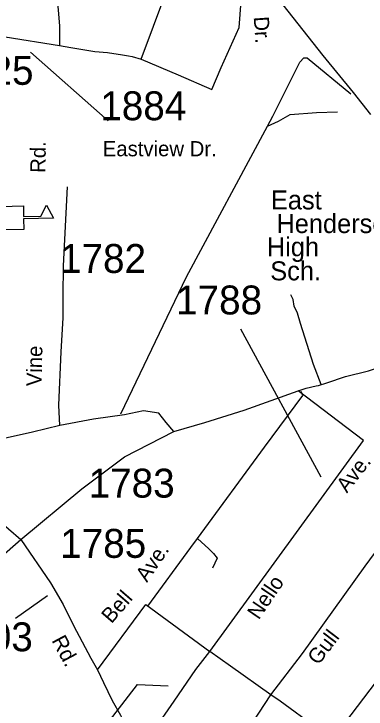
# Model space of a CAD drawing. Extents: x 884530 to 1028605, y 526725 to 653634.
# Drawn here: x 978402 to 979924, y 578776 to 581781 of the extents above; entities that cross this region are included whole.
import ezdxf

# ---------------------------------------------------------------- set-up
doc = ezdxf.new("R2010")
doc.units = 0
for name, color, linetype in [('Exist Cultural Educational Facility Elementary CELL', 7, 'Continuous'), ('Exist Cultural Educational Facility High Label', 7, 'Continuous'), ('Exist Road Non-System Type 51', 7, 'Continuous'), ('Exist Road Non-System Type 51 Label', 7, 'Continuous'), ('Exist Road Secondary Type 41 Attributed', 7, 'Continuous'), ('Exist Road Secondary Type 51 Attributed', 7, 'Continuous'), ('Exist Road Secondary Type 51 Label', 7, 'Continuous'), ('Exist Road Secondary Type 51 Number Label', 7, 'Continuous'), ('Exist Utilities Electrical Transmission Line', 7, 'Continuous')]:
    doc.layers.add(name, color=color, linetype=linetype)

msp = doc.modelspace()

# ---------------------------------------------------------------- linework, layer by layer
at = {"layer": 'Exist Cultural Educational Facility Elementary CELL'}
msp.add_lwpolyline([(978345.2, 580948.9), (978443.1, 580951), (978444.1, 580905), (978519.1, 580906.6), (978542.4, 580954.2), (978572.8, 580898.2), (978444.3, 580895.4), (978445.3, 580849.4), (978347.4, 580847.3)], close=True, dxfattribs=at)
at = {"layer": 'Exist Road Non-System Type 51'}
msp.add_line((979650.3, 580131.8), (979643.6, 580148.7), dxfattribs=at)
for points in [[(979498.7, 581296.1), (979521.7, 581338.1), (979637.9, 581572.2), (979655.4, 581591.5), (979669.5, 581591.5), (979857.8, 581434.9)], [(979498.7, 581296.1), (979546.2, 581317.4), (979596.5, 581346.1), (979709.6, 581355.1), (979801.2, 581356.9)], [(978865, 580051.5), (979148.7, 580645), (979498.7, 581296.1)], [(979730.9, 580178.4), (979697.6, 580264.9), (979641.4, 580442.6), (979627.3, 580486.6), (979613.2, 580518.2), (979609.7, 580546.4), (979599.1, 580565.8)], [(979195.5, 579512.6), (979485.5, 579907.5), (979650.3, 580131.8)], [(978981.4, 579221.2), (979166.9, 579473.7), (979195.5, 579512.6)], [(979195.5, 579512.6), (979244.2, 579468.4), (979264.4, 579448.2), (979280.5, 579427.9), (979260.8, 579385.3)]]:
    msp.add_lwpolyline(points, dxfattribs=at)
at = {"layer": 'Exist Road Secondary Type 41 Attributed'}
msp.add_lwpolyline([(978599.4, 581644.1), (978648.8, 581635.5), (978752.2, 581618), (978807.1, 581613.5), (978872.1, 581604), (978897.7, 581599.7), (978914, 581597.2), (978951.6, 581585.2)], dxfattribs=at)
at = {"layer": 'Exist Road Secondary Type 51 Attributed'}
for points in [[(979257.8, 581453.8), (979298.7, 581549.3), (979376, 581722.2), (979385.1, 581835.9), (979376, 581936), (979389.6, 582045.2), (979403.3, 582131.6), (979271.4, 582231.7), (979194.1, 582272.6), (979080.5, 582304.5), (978948.6, 582331.8), (978916.8, 582377.3), (978903.2, 582500.1), (978875.9, 582686.6)], [(978522.1, 582651.4), (978536.4, 582440.3), (978575.7, 582001.6), (978598.9, 581729.7), (978599.4, 581644.1)], [(978951.6, 581585.2), (979111.7, 582014.2)], [(978127.5, 581719.2), (978599.4, 581644.1)], [(978951.6, 581585.2), (979112.3, 581517.4), (979257.8, 581453.8)], [(978600.6, 580001.1), (978596.1, 580090.1), (978605.9, 580320), (978614.9, 580467.3), (978614.4, 580562.1), (978616.1, 580692.1), (978634.5, 581033)], [(979631.2, 580151.9), (979665.6, 580162.6), (979708.1, 580173.2), (979718.1, 580174.8), (979754.5, 580185.7), (979835.5, 580212.8), (979934.5, 580238.5), (980043.3, 580273.4), (980129.3, 580301.8), (980153, 580310.9)], [(979092.7, 579976.3), (979227.3, 580015.3), (979397.2, 580068.4), (979631.2, 580151.9)], [(979249.3, 579024.8), (979913.7, 579936.6), (979631.2, 580151.9)], [(979092.7, 579976.3), (979060.9, 580015.3), (979029, 580054.3), (978961.7, 580064.9), (978880.3, 580047.2), (978745.7, 580029.5), (978600.6, 580001.1)], [(978600.6, 580001.1), (978482.6, 579973), (978126, 579892.9), (978090.5, 579886.1)], [(978432.6, 579508.5), (978696.2, 579728.3), (978880.3, 579866.5), (979092.7, 579976.3)], [(978090.5, 579886.1), (978099, 579843.8), (978109.5, 579821.8), (978145.9, 579787.3), (978176.6, 579753.3), (978272.5, 579661.5), (978324.5, 579601.6), (978432.6, 579508.5)], [(979512.7, 578837), (979648.9, 579016.6), (979920, 579393.2), (980105.8, 579646.4), (980157.7, 579717.2), (980211.2, 579767.5)], [(979780.6, 578644.1), (979812, 578689.7), (979860.5, 578751.4), (979942.3, 578858.8), (979986.5, 578917.8), (980022.7, 578963.5), (980109.2, 579054.7), (980121.6, 579088.7), (980156.2, 579140.6), (980206.5, 579201.9), (980263.1, 579290), (980280.4, 579323), (980265, 579435.4), (980255.4, 579509.8), (980241, 579610.2), (980211.2, 579767.5)], [(977670.8, 578926), (977897.3, 579073.9), (978149.5, 579262.9), (978432.6, 579508.5)], [(978432.6, 579508.5), (978559.9, 579322.2), (978614.6, 579228.3), (978659.5, 579136.8), (978734.7, 578996), (978764.2, 578945)], [(978764.2, 578945), (978972.2, 579227.8), (979249.3, 579024.8)], [(978942.2, 578592.5), (979006.6, 578682.7), (979095, 578809.8), (979189.1, 578946.4), (979249.3, 579024.8)], [(979512.7, 578837), (979337.8, 578961.1), (979249.3, 579024.8)], [(978764.2, 578945), (978789, 578890.1), (978826.5, 578812.7), (978862.2, 578749.4), (978897.8, 578680.2), (978914.6, 578641.5), (978942.2, 578592.5)], [(979160.5, 578343.9), (979223.7, 578428.3), (979291.5, 578529.2), (979348.2, 578601.8), (979436.4, 578720.9), (979512.7, 578837)], [(979780.6, 578644.1), (979710.5, 578695.3), (979553.7, 578809.6), (979512.7, 578837)]]:
    msp.add_lwpolyline(points, dxfattribs=at)
at = {"layer": 'Exist Road Secondary Type 51 Label'}
for points in [[(978809.6, 581318.8), (978474.5, 581615.1)], [(979381.5, 580420), (979728.7, 579779.5)], [(978409.5, 579168.9), (978548, 579267)], [(978712.7, 578592.6), (978936.4, 578881.9), (979069.6, 578876.8)]]:
    msp.add_lwpolyline(points, dxfattribs=at)
at = {"layer": 'Exist Utilities Electrical Transmission Line'}
msp.add_lwpolyline([(976233.2, 585014.8), (976491.4, 584841.7), (976796.9, 584643.1), (977023.5, 584483.1), (977181.9, 584379.5), (977450, 584204.3), (977624.1, 584086.1), (977809.7, 583955.5), (977886.9, 583874.8), (977957.9, 583782.3), (978073.1, 583644.1), (978163.7, 583541.1), (978371, 583287.6), (978580.3, 583032.2), (978808.8, 582754.1), (979015.7, 582490.8), (979142.7, 582340.2), (979315.5, 582130.1), (979565, 581819.4), (979737.4, 581601.2), (979868, 581440.6), (979942.7, 581345.8)], dxfattribs=at)

# ---------------------------------------------------------------- texts
at = {"layer": 'Exist Cultural Educational Facility High Label'}
for s, p in [('East', (979513.1, 580935.7)), ('Henderson', (979536.8, 580833.5)), ('High', (979495.4, 580732.9)), ('Sch.', (979510.1, 580629.1))]:
    msp.add_text(s, height=82.02, dxfattribs=at).set_placement(p)
at = {"layer": 'Exist Road Non-System Type 51 Label'}
msp.add_text('Dr.', height=65.62, rotation=274.0078, dxfattribs=at).set_placement((979438.4, 581767.8))
at = {"layer": 'Exist Road Secondary Type 51 Label'}
msp.add_text('Eastview Dr.', height=65.617, dxfattribs=at).set_placement((978786.4, 581165.3))
for s, rotation, p in [('Rd.', 89.2657, (978538.5, 581093.4)), ('Vine', 88.5547, (978521.3, 580170.6)), ('Ave.', 51.8552, (979841.5, 579707)), ('Ave.', 55.5615, (978977.2, 579320.6)), ('Nello', 55.9094, (979460.4, 579158.7)), ('Bell', 49.1093, (978823.7, 579142.3)), ('Gull', 52.7086, (979717.9, 578962.4)), ('Rd.', 298.1093, (978563.5, 579072.8))]:
    msp.add_text(s, height=65.62, rotation=rotation, dxfattribs=at).set_placement(p)
at = {"layer": 'Exist Road Secondary Type 51 Number Label'}
for s, p in [('1925', (978115.1, 581474.3)), ('1884', (978775.5, 581321.2)), ('1782', (978601.5, 580661.1)), ('1788', (979103.1, 580481.7)), ('1783', (978725.2, 579690)), ('1785', (978602.1, 579429.6)), ('1803', (978112, 579025.8))]:
    msp.add_text(s, height=125, dxfattribs=at).set_placement(p)

doc.saveas('drawing.dxf')
